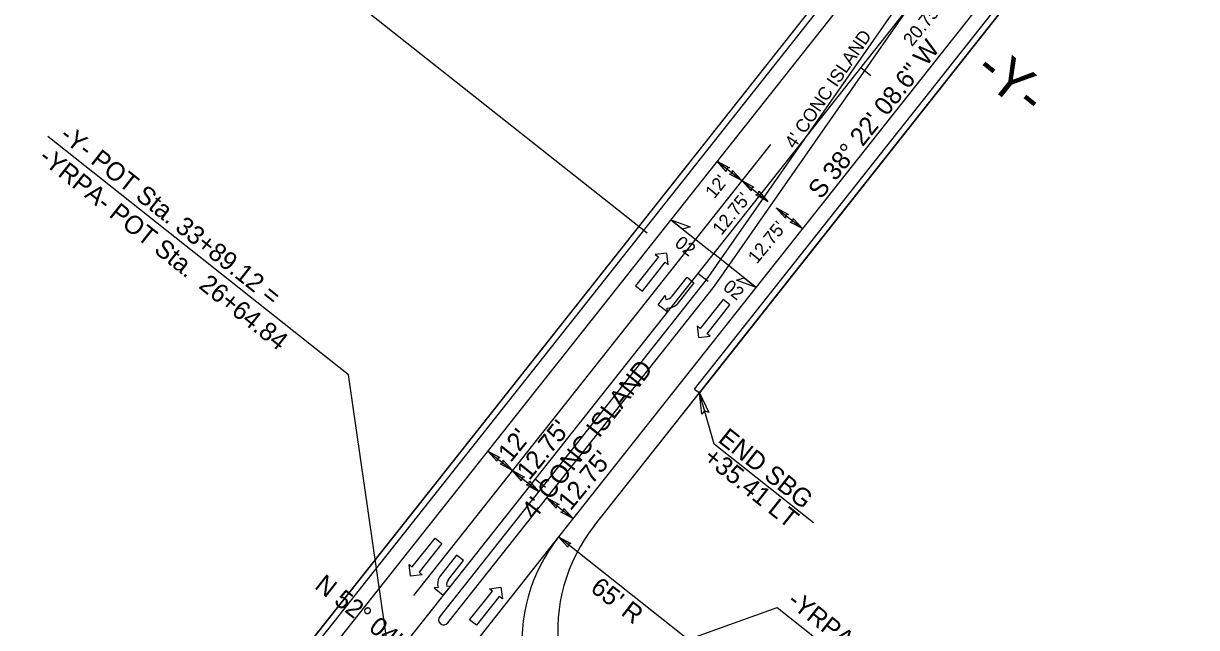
# Model space of a CAD drawing. Extents: x 1778969 to 1790720, y 807089 to 817794.
# Drawn here: x 1782066.8 to 1782514.1, y 813901.8 to 814131.9 of the extents above; entities that cross this region are included whole.
import ezdxf

# ---------------------------------------------------------------- set-up
doc = ezdxf.new("R2010")
doc.units = 0
for name, color, linetype in [('Prop Conc 5in Monolithic Surface Mount Island', 7, 'Continuous'), ('Prop Conc Shoulder Berm Gutter', 7, 'Continuous'), ('Prop Dimension', 7, 'Continuous'), ('Prop Dimension Text', 7, 'Continuous'), ('Prop EOT', 7, 'Continuous'), ('Prop Guardrail', 7, 'Continuous'), ('Prop Guardrail Shop Curved', 7, 'Continuous'), ('Prop Horizontal Alignment', 7, 'Continuous'), ('Prop Horizontal Alignment Direction Label', 7, 'Continuous'), ('Prop Horizontal Alignment Station Label', 7, 'Continuous'), ('Prop Horizontal Alignment Tick Small', 7, 'Continuous'), ('Prop Lane Arrow CELL', 7, 'Continuous'), ('Prop Lane Lines', 7, 'Continuous'), ('Prop Paved Shoulder', 7, 'Continuous'), ('Prop Superelevation  Arrow CELL', 7, 'Continuous'), ('Prop Superelevation Label', 7, 'Continuous'), ('Prop Terminator CELL', 7, 'Continuous'), ('Scratch_Level_2', 7, 'Continuous'), ('Scratch_Level_7', 7, 'Continuous')]:
    doc.layers.add(name, color=color, linetype=linetype)

msp = doc.modelspace()

# ---------------------------------------------------------------- linework, layer by layer
at = {"layer": 'Prop Conc 5in Monolithic Surface Mount Island'}
for p, q in [((1782441.81, 814198.6), (1782327.07, 814034.34)), ((1782441.81, 814198.6), (1782327.07, 814034.34)), ((1782330.21, 814031.86), (1782444.94, 814196.11)), ((1782330.21, 814031.86), (1782444.94, 814196.11)), ((1782327.07, 814034.34), (1782225.49, 813906.04)), ((1782327.07, 814034.34), (1782225.49, 813906.04)), ((1782228.63, 813903.56), (1782330.21, 814031.86)), ((1782228.63, 813903.56), (1782330.21, 814031.86))]:
    msp.add_line(p, q, dxfattribs=at)
msp.add_arc((1782227.06, 813904.8), 2, 141.6309, 321.6309, dxfattribs=at)
msp.add_arc((1782227.06, 813904.8), 2, 141.6309, 321.6309, dxfattribs=at)
at = {"layer": 'Prop Conc Shoulder Berm Gutter'}
for p, q in [((1782463.39, 814255.53), (1782011.16, 813684.33)), ((1782322.66, 813992.66), (1782504.81, 814222.74)), ((1782322.66, 813992.66), (1782324.49, 813991.22))]:
    msp.add_line(p, q, dxfattribs=at)
at = {"layer": 'Prop Dimension'}
for p, q in [((1782161.64, 814165.27), (1782304.56, 814052.16)), ((1782331.27, 814079.52), (1782340.68, 814072.07)), ((1782340.68, 814072.07), (1782350.67, 814064.15)), ((1782353.82, 814061.69), (1782363.82, 814053.78)), ((1782330.17, 813971.63), (1782324.49, 813991.22)), ((1782243.82, 813969.06), (1782253.23, 813961.61)), ((1782367.99, 813941.69), (1782330.17, 813971.63)), ((1782253.23, 813961.61), (1782263.22, 813953.7)), ((1782266.36, 813951.21), (1782276.35, 813943.3)), ((1782321.81, 813896), (1782270.85, 813936.34))]:
    msp.add_line(p, q, dxfattribs=at)
at = {"layer": 'Prop EOT'}
for p, q in [((1782467.83, 814252.01), (1781527.26, 813063.99)), ((1782500.37, 814226.25), (1782270.85, 813936.34))]:
    msp.add_line(p, q, dxfattribs=at)
msp.add_arc((1782321.81, 813896), 65, 141.6309, 231.1249, dxfattribs=at)
msp.add_open_spline([(1781463.3, 813949.03), (1781464.17, 813947.59), (1781465.05, 813946.15), (1781465.92, 813944.71), (1781474.8, 813929.99), (1781483.67, 813915.26), (1781492.5, 813900.51), (1781500.58, 813887.01), (1781508.59, 813873.47), (1781516.69, 813859.98), (1781525.21, 813845.83), (1781533.74, 813831.69), (1781542.26, 813817.54), (1781551.3, 813802.52), (1781560.33, 813787.49), (1781569.37, 813772.46), (1781578.14, 813757.89), (1781587.14, 813743.46), (1781595.91, 813728.89), (1781604.33, 813714.9), (1781612.49, 813700.76), (1781620.9, 813686.76), (1781629.44, 813672.57), (1781637.98, 813658.38), (1781646.54, 813644.19), (1781655.1, 813630), (1781663.72, 813615.84), (1781672.26, 813601.63), (1781680.69, 813587.61), (1781689, 813573.52), (1781697.41, 813559.48), (1781705.95, 813545.23), (1781714.52, 813530.99), (1781723.07, 813516.73), (1781731.64, 813502.44), (1781740.12, 813488.1), (1781748.7, 813473.81), (1781757.55, 813459.07), (1781766.63, 813444.47), (1781775.52, 813429.74), (1781784.14, 813415.46), (1781792.67, 813401.11), (1781801.32, 813386.83), (1781809.96, 813372.55), (1781818.65, 813358.29), (1781827.3, 813344.02), (1781835.99, 813329.66), (1781844.67, 813315.3), (1781853.35, 813300.93), (1781861.54, 813287.37), (1781869.6, 813273.73), (1781877.8, 813260.18), (1781886.68, 813245.53), (1781895.77, 813231.01), (1781904.68, 813216.38), (1781913.11, 813202.51), (1781921.54, 813188.63), (1781929.97, 813174.75), (1781938.85, 813160.12), (1781947.7, 813145.46), (1781956.59, 813130.83), (1781964.95, 813117.07), (1781973.52, 813103.43), (1781982.19, 813089.85), (1781991.2, 813075.72), (1782000.27, 813061.63), (1782009.36, 813047.54), (1782018.57, 813033.28), (1782027.8, 813019.03), (1782037.07, 813004.8), (1782046.22, 812990.76), (1782055.4, 812976.74), (1782064.84, 812962.89), (1782074.16, 812949.23), (1782083.5, 812935.58), (1782092.82, 812921.91), (1782102.18, 812908.19), (1782111.54, 812894.47), (1782120.9, 812880.75), (1782130.3, 812866.98), (1782139.85, 812853.32), (1782149.42, 812839.67), (1782158.88, 812826.17), (1782168.45, 812812.74), (1782178.15, 812799.41), (1782187.7, 812786.29), (1782197.57, 812773.41), (1782207.08, 812760.26), (1782216.45, 812747.28), (1782225.83, 812734.3), (1782235.2, 812721.32)], degree=3, dxfattribs=at)
at = {"layer": 'Prop Guardrail'}
msp.add_line((1782461.56, 814256.98), (1782009.33, 813685.78), dxfattribs=at)
at = {"layer": 'Prop Guardrail Shop Curved'}
msp.add_line((1782284.53, 813940.73), (1782506.64, 814221.29), dxfattribs=at)
msp.add_arc((1782335.49, 813900.39), 65, 141.6309, 231.1427, dxfattribs=at)
at = {"layer": 'Prop Horizontal Alignment'}
msp.add_line((1782484.1, 814239.13), (1781543.53, 813051.11), dxfattribs=at)
at = {"layer": 'Prop Horizontal Alignment Station Label'}
for p, q in [((1782190.75, 813998.1), (1782076.1, 814088.87)), ((1782206.33, 813890.03), (1782190.75, 813998.1)), ((1782236, 813867.2), (1782354.2, 813909.43)), ((1782354.2, 813909.43), (1782446.52, 813836.33))]:
    msp.add_line(p, q, dxfattribs=at)
at = {"layer": 'Prop Horizontal Alignment Tick Small'}
for p, q in [((1782386.01, 814115.23), (1782389.93, 814112.12)), ((1782323.93, 814036.82), (1782327.85, 814033.72)), ((1782261.86, 813958.42), (1782265.78, 813955.32))]:
    msp.add_line(p, q, dxfattribs=at)
at = {"layer": 'Prop Lane Arrow CELL'}
for p, q in [((1782312.15, 814044.42), (1782307.69, 814043.93)), ((1782312.63, 814040.02), (1782312.15, 814044.42)), ((1782308.86, 814043), (1782300.17, 814032.03)), ((1782302.76, 814029.98), (1782311.45, 814040.95)), ((1782307.69, 814043.93), (1782308.86, 814043)), ((1782311.45, 814040.95), (1782312.63, 814040.02)), ((1782314.15, 814028.06), (1782319.83, 814035.24)), ((1782319.83, 814035.24), (1782322.41, 814033.19)), ((1782300.17, 814032.03), (1782302.76, 814029.98)), ((1782322.41, 814033.19), (1782315.86, 814024.92)), ((1782308.77, 814024.73), (1782311.52, 814028.29)), ((1782311.52, 814028.29), (1782311.69, 814026.82)), ((1782333.55, 814026.76), (1782324.86, 814015.78)), ((1782336.14, 814024.71), (1782333.55, 814026.76)), ((1782312.25, 814022.04), (1782308.77, 814024.73)), ((1782312.08, 814023.52), (1782312.25, 814022.04)), ((1782327.45, 814013.73), (1782336.14, 814024.71)), ((1782324.86, 814015.78), (1782323.68, 814016.71)), ((1782323.68, 814016.71), (1782324.16, 814012.32)), ((1782328.62, 814012.8), (1782327.45, 814013.73)), ((1782324.16, 814012.32), (1782328.62, 814012.8)), ((1782215.03, 813924.9), (1782223.72, 813935.88)), ((1782226.31, 813933.83), (1782217.62, 813922.85)), ((1782223.72, 813935.88), (1782226.31, 813933.83)), ((1782231.95, 813929.35), (1782225.4, 813921.08)), ((1782234.53, 813927.3), (1782231.95, 813929.35)), ((1782214.41, 813921.38), (1782213.86, 813925.83)), ((1782213.86, 813925.83), (1782215.03, 813924.9)), ((1782228.85, 813920.13), (1782234.53, 813927.3)), ((1782218.8, 813921.92), (1782214.41, 813921.38)), ((1782217.62, 813922.85), (1782218.8, 813921.92)), ((1782224.9, 813917.07), (1782223.43, 813916.9)), ((1782223.43, 813916.9), (1782226.85, 813914.13)), ((1782226.85, 813914.13), (1782229.68, 813917.63)), ((1782229.68, 813917.63), (1782228.2, 813917.46)), ((1782236.92, 813904.71), (1782245.61, 813915.69)), ((1782244.44, 813916.62), (1782248.82, 813917.16)), ((1782245.61, 813915.69), (1782244.44, 813916.62)), ((1782248.82, 813917.16), (1782249.38, 813912.71)), ((1782248.2, 813913.64), (1782239.51, 813902.66)), ((1782249.38, 813912.71), (1782248.2, 813913.64)), ((1782239.51, 813902.66), (1782236.92, 813904.71))]:
    msp.add_line(p, q, dxfattribs=at)
for centre, radius, start, end in [((1782311.59, 814030.08), 3.27, 271.9728, 321.6309), ((1782312.3, 814028.75), 5.25, 267.6432, 312.9549), ((1782229.95, 813918.49), 5.25, 150.307, 195.6187), ((1782231.4, 813918.1), 3.28, 141.6309, 191.2891)]:
    msp.add_arc(centre, radius, start, end, dxfattribs=at)
at = {"layer": 'Prop Lane Lines'}
msp.add_line((1782351.6, 814085.86), (1782215.5, 813913.96), dxfattribs=at)
at = {"layer": 'Prop Paved Shoulder'}
msp.add_line((1782284.53, 813940.73), (1782324.49, 813991.22), dxfattribs=at)
msp.add_arc((1782335.49, 813900.39), 65, 141.6309, 231.1427, dxfattribs=at)
at = {"layer": 'Prop Superelevation  Arrow CELL'}
for p in [(1782313.56, 814057.15), (1782346.1, 814031.39)]:
    msp.add_line(p, (1782329.83, 814044.27), dxfattribs=at)
for points in [[(1782313.56, 814057.15), (1782320.99, 814054.46), (1782318.1, 814053.57)], [(1782346.1, 814031.39), (1782338.67, 814034.09), (1782341.57, 814034.98)]]:
    msp.add_lwpolyline(points, close=True, dxfattribs=at)
at = {"layer": 'Prop Terminator CELL'}
for points in [[(1782334.78, 814075.6), (1782331.27, 814079.52), (1782335.93, 814077), (1782334.83, 814076.69)], [(1782337.16, 814075.99), (1782340.68, 814072.07), (1782336.02, 814074.58), (1782337.11, 814074.89)], [(1782344.19, 814068.15), (1782340.68, 814072.07), (1782345.33, 814069.55), (1782344.24, 814069.24)], [(1782347.16, 814068.07), (1782350.67, 814064.15), (1782346.01, 814066.67), (1782347.1, 814066.98)], [(1782357.33, 814057.77), (1782353.82, 814061.69), (1782358.48, 814059.18), (1782357.39, 814058.87)], [(1782360.31, 814057.7), (1782363.82, 814053.78), (1782359.16, 814056.29), (1782360.25, 814056.6)], [(1782325.41, 813983.05), (1782324.49, 813991.22), (1782328.14, 813983.79), (1782326.47, 813984.39)], [(1782247.33, 813965.14), (1782243.82, 813969.06), (1782248.48, 813966.55), (1782247.38, 813966.23)], [(1782249.71, 813965.53), (1782253.23, 813961.61), (1782248.57, 813964.12), (1782249.66, 813964.44)], [(1782256.74, 813957.69), (1782253.23, 813961.61), (1782257.88, 813959.1), (1782256.79, 813958.79)], [(1782259.71, 813957.61), (1782263.22, 813953.7), (1782258.56, 813956.21), (1782259.65, 813956.52)], [(1782269.87, 813947.3), (1782266.36, 813951.21), (1782271.02, 813948.7), (1782269.93, 813948.39)], [(1782272.84, 813947.22), (1782276.35, 813943.3), (1782271.69, 813945.81), (1782272.79, 813946.12)], [(1782274.36, 813932.43), (1782270.85, 813936.34), (1782275.51, 813933.83), (1782274.42, 813933.52)]]:
    msp.add_lwpolyline(points, close=True, dxfattribs=at)
at = {"layer": 'Scratch_Level_2'}
msp.add_line((1782270.85, 813936.34), (1782152.88, 813787.34), dxfattribs=at)
at = {"layer": 'Scratch_Level_7'}
for p, q in [((1782461.57, 814256.97), (1782009.34, 813685.77)), ((1782514.06, 814230.68), (1782324.49, 813991.22))]:
    msp.add_line(p, q, dxfattribs=at)

# ---------------------------------------------------------------- texts
at = {"layer": 'Prop Dimension Text'}
for s, height, rotation, p in [("20.75'", 5, 50.6211, (1782405.58, 814122.89)), ("4' CONC ISLAND", 5, 55.6505, (1782360.78, 814083.91)), ("12'", 5, 51.0527, (1782330.19, 814064.89)), ("12.75'", 5, 51.0527, (1782332.93, 814050.96)), ("12.75'", 5, 50.6211, (1782346.43, 814040.08)), ("4' CONC ISLAND", 7, 51.8142, (1782261.66, 813942.48)), ("12'", 7, 51.0527, (1782252.57, 813964.4)), ("12.75'", 7, 51.0527, (1782259.68, 813957.59)), ('END SBG', 7, 321.5251, (1782331.23, 813972.82)), ("12.75'", 7, 50.6211, (1782275.38, 813946.03)), ('+35.41 LT', 7, 321.5251, (1782325.52, 813965.63)), ("65' R", 7, 322.2797, (1782282.53, 813915.96))]:
    msp.add_text(s, height=height, rotation=rotation, dxfattribs=at).set_placement(p)
at = {"layer": 'Prop Horizontal Alignment Direction Label'}
for s, rotation, p in [('S 38%%d 22\' 08.6" W', 51.6309, (1782370.89, 814064.66)), ('N 52%%d 04\' 47.7" W', 322.0799, (1782177.42, 813917.02))]:
    msp.add_text(s, height=7, rotation=rotation, dxfattribs=at).set_placement(p)
at = {"layer": 'Prop Horizontal Alignment Station Label'}
for s, height, rotation, p in [('-Y-', 15, 321.1287, (1782428.69, 814112.79)), ('-Y- POT Sta. 33+89.12 =', 7, 321.6309, (1782080.17, 814088.34)), ('-YRPA- POT Sta.  26+64.84', 7, 321.5287, (1782072.18, 814079.98)), ('-YRPA- ST Sta.  26+29.28', 7, 321.6871, (1782357.57, 813911.02))]:
    msp.add_text(s, height=height, rotation=rotation, dxfattribs=at).set_placement(p)
at = {"layer": 'Prop Superelevation Label'}
for p in [(1782314.73, 814047.48), (1782333.16, 814030.8)]:
    msp.add_text('02', height=5, rotation=322.0352, dxfattribs=at).set_placement(p)

doc.saveas('drawing.dxf')
